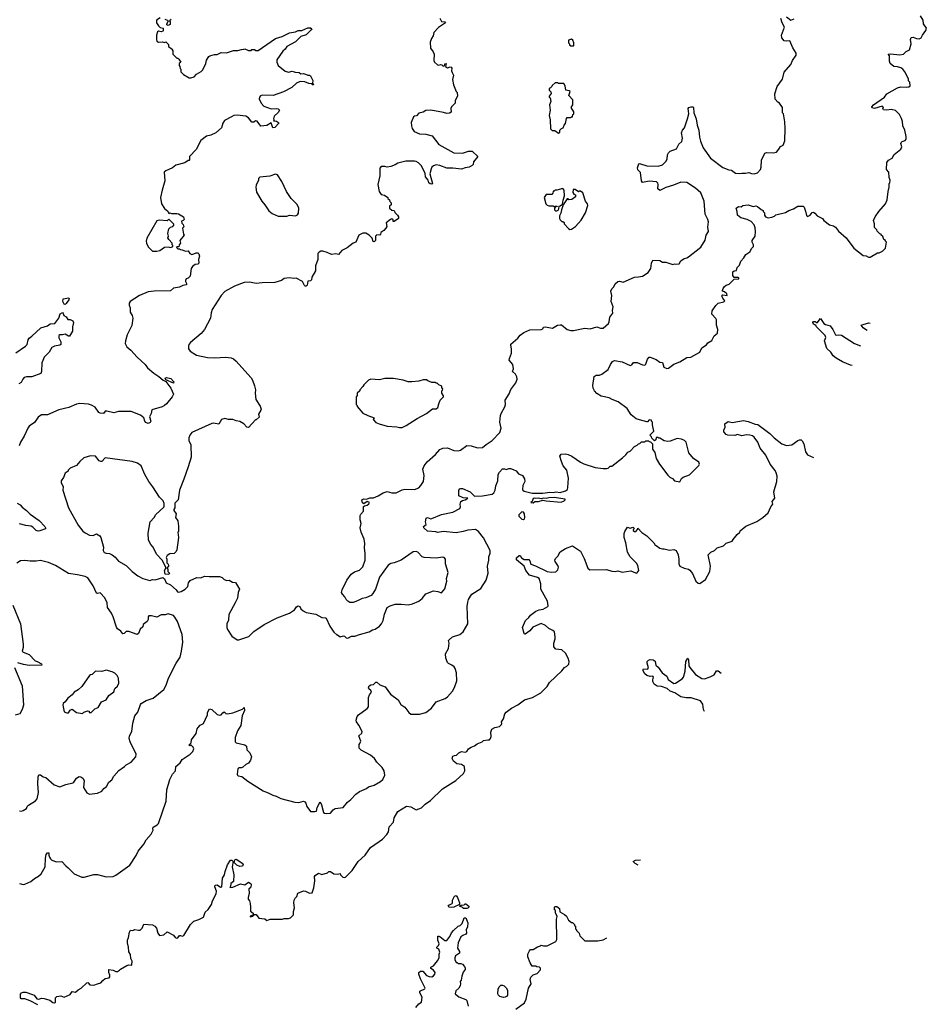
# Model space of a CAD drawing. Extents: x 2086813 to 2278017, y 548126 to 753336.
# Tile 408 of 461: x 2260055 to 2270437, y 642212 to 653481. Entities that reach past the tile are written whole.
import ezdxf

# ---------------------------------------------------------------- set-up
doc = ezdxf.new("R2010")
doc.units = 0

msp = doc.modelspace()

# ---------------------------------------------------------------- linework, layer by layer
at = {"layer": '0CON10XD'}
for points in [[(2261665, 653502), (2261620, 653475), (2261620, 653445), (2261645, 653410), (2261665, 653392), (2261700, 653385), (2261700, 653355), (2261695, 653350), (2261675, 653343), (2261645, 653348), (2261635, 653342), (2261621, 653305), (2261620, 653255), (2261627, 653237), (2261644, 653224), (2261685, 653228), (2261715, 653220), (2261728, 653228), (2261758, 653198), (2261760, 653175), (2261800, 653145), (2261800, 653135), (2261810, 653125), (2261810, 653085), (2261855, 653040), (2261865, 653040), (2261878, 653028), (2261900, 652995), (2261882, 652978), (2261880, 652955), (2261890, 652945), (2261892, 652922), (2261900, 652915), (2261902, 652885), (2261930, 652855), (2261997, 652817), (2262016, 652814), (2262053, 652827), (2262081, 652859), (2262135, 652888), (2262154, 652906), (2262185, 652980), (2262193, 653017), (2262221, 653059), (2262233, 653067), (2262285, 653082), (2262315, 653082), (2262364, 653106), (2262425, 653103), (2262505, 653130), (2262555, 653127), (2262595, 653140), (2262622, 653142), (2262635, 653147), (2262675, 653128), (2262705, 653130), (2262715, 653140), (2262745, 653138), (2262758, 653128), (2262785, 653130), (2262983, 653267), (2263062, 653288), (2263145, 653331), (2263215, 653341), (2263245, 653356), (2263285, 653356), (2263355, 653388), (2263386, 653386), (2263400, 653375), (2263394, 653365), (2263335, 653306), (2263275, 653290), (2263215, 653229), (2263116, 653175), (2263094, 653145), (2263068, 653122), (2262998, 653022), (2263000, 652995), (2263014, 652955), (2263095, 652890), (2263135, 652880), (2263175, 652891), (2263209, 652879), (2263256, 652876), (2263275, 652863), (2263305, 652866), (2263329, 652859), (2263355, 652846), (2263375, 652846), (2263385, 652838), (2263412, 652785), (2263410, 652755), (2263420, 652745), (2263417, 652733), (2263398, 652748), (2263365, 652752), (2263321, 652771), (2263267, 652773), (2263224, 652756), (2263170, 652705), (2263076, 652654), (2262956, 652614), (2262831, 652619), (2262811, 652609), (2262800, 652595), (2262798, 652575), (2262820, 652525), (2262851, 652491), (2262935, 652460), (2263000, 652465), (2263015, 652460), (2263030, 652445), (2263015, 652420), (2262970, 652375), (2262962, 652345), (2262968, 652332), (2262962, 652322), (2262995, 652318), (2263018, 652305), (2263022, 652295), (2262975, 652248), (2262954, 652245), (2262935, 652300), (2262885, 652270), (2262815, 652263), (2262775, 652320), (2262755, 652322), (2262735, 652308), (2262715, 652308), (2262677, 652357), (2262645, 652378), (2262545, 652389), (2262506, 652384), (2262480, 652370), (2262402, 652328), (2262382, 652298), (2262365, 652242), (2262303, 652187), (2262245, 652159), (2262195, 652148), (2262130, 652100), (2262075, 651995), (2262000, 651915), (2262000, 651875), (2261995, 651870), (2261985, 651870), (2261945, 651843), (2261844, 651816), (2261804, 651786), (2261729, 651751), (2261710, 651735), (2261719, 651635), (2261685, 651530), (2261667, 651445), (2261679, 651375), (2261715, 651320), (2261750, 651290), (2261763, 651263), (2261775, 651270), (2261795, 651263), (2261855, 651262), (2261875, 651258), (2261930, 651225), (2261940, 651195), (2261928, 651182), (2261910, 651175), (2261912, 651152), (2261928, 651138), (2261932, 651122), (2261940, 651115), (2261920, 651095), (2261930, 651025), (2261940, 651015), (2261890, 650955), (2261898, 650925), (2261880, 650905), (2261878, 650882), (2261855, 650880), (2261852, 650872), (2261865, 650860), (2261885, 650860), (2261895, 650850), (2261917, 650847), (2261955, 650830), (2261986, 650836), (2262004, 650805), (2262025, 650795), (2262050, 650800), (2262075, 650814), (2262095, 650814), (2262105, 650803), (2262114, 650775), (2262103, 650735), (2262106, 650694), (2262095, 650683), (2262065, 650678), (2262035, 650658), (2262018, 650635), (2262008, 650545), (2261985, 650522), (2261960, 650515), (2261953, 650497), (2261953, 650483), (2261968, 650455), (2261960, 650445), (2261925, 650437), (2261885, 650418), (2261815, 650407), (2261783, 650377), (2261595, 650374), (2261525, 650366), (2261427, 650323), (2261320, 650255), (2261307, 650235), (2261307, 650215), (2261320, 650185), (2261320, 650135), (2261344, 650094), (2261351, 650065), (2261339, 649981), (2261286, 649875), (2261267, 649807), (2261262, 649775), (2261282, 649735), (2261329, 649699), (2261399, 649619), (2261491, 649535), (2261518, 649498), (2261590, 649435), (2261649, 649399), (2261700, 649355), (2261729, 649339), (2261787, 649265), (2261816, 649195), (2261801, 649165), (2261738, 649085), (2261715, 649066), (2261685, 649049), (2261568, 649015), (2261560, 648975), (2261542, 648935), (2261558, 648885), (2261549, 648871), (2261525, 648860), (2261500, 648870), (2261489, 648885), (2261478, 648925), (2261437, 648955), (2261330, 648995), (2261185, 648997), (2261135, 648980), (2261055, 649002), (2261035, 649000), (2261015, 648973), (2260975, 648977), (2260961, 648985), (2260920, 649045), (2260878, 649068), (2260845, 649079), (2260745, 649087), (2260705, 649079), (2260617, 649043), (2260505, 649014), (2260375, 648959), (2260305, 648957), (2260265, 648932), (2260225, 648871), (2260165, 648828), (2260147, 648805), (2260105, 648715), (2260064, 648646), (2260050, 648605)], [(2265707, 648333), (2265739, 648319), (2265768, 648285), (2265814, 648264), (2265826, 648246), (2265836, 648225), (2265839, 648195), (2265815, 648150), (2265814, 648105), (2265817, 648095), (2265830, 648085), (2265925, 648062), (2266045, 648062), (2266125, 648074), (2266165, 648069), (2266195, 648077), (2266245, 648071), (2266305, 648088), (2266327, 648105), (2266333, 648125), (2266339, 648235), (2266320, 648325), (2266280, 648375), (2266258, 648425), (2266242, 648485), (2266255, 648508), (2266305, 648513), (2266335, 648506), (2266378, 648485), (2266475, 648416), (2266515, 648396), (2266645, 648356), (2266736, 648344), (2266777, 648343), (2266795, 648350), (2266815, 648370), (2266835, 648370), (2266958, 648465), (2266995, 648500), (2267018, 648532), (2267046, 648544), (2267094, 648596), (2267125, 648610), (2267142, 648628), (2267158, 648632), (2267175, 648650), (2267215, 648650), (2267225, 648660), (2267255, 648660), (2267262, 648652), (2267278, 648648), (2267300, 648625), (2267300, 648565), (2267327, 648527), (2267345, 648460), (2267382, 648392), (2267477, 648267), (2267500, 648245), (2267529, 648229), (2267554, 648204), (2267615, 648192), (2267635, 648228), (2267652, 648245), (2267725, 648272), (2267832, 648378), (2267838, 648395), (2267830, 648415), (2267770, 648460), (2267718, 648525), (2267687, 648645), (2267666, 648666), (2267635, 648680), (2267585, 648686), (2267505, 648658), (2267475, 648653), (2267435, 648662), (2267385, 648690), (2267375, 648690), (2267365, 648700), (2267345, 648700), (2267338, 648672), (2267325, 648660), (2267292, 648692), (2267288, 648708), (2267270, 648725), (2267318, 648772), (2267300, 648845), (2267300, 648875), (2267290, 648885), (2267288, 648898), (2267265, 648900), (2267245, 648880), (2267235, 648880), (2267152, 648902), (2267115, 648912), (2267057, 648957), (2267010, 649030), (2266909, 649109), (2266838, 649135), (2266804, 649154), (2266712, 649172), (2266664, 649204), (2266637, 649235), (2266621, 649265), (2266620, 649295), (2266635, 649398), (2266655, 649412), (2266695, 649413), (2266722, 649425), (2266793, 649477), (2266819, 649535), (2266845, 649569), (2266865, 649579), (2266955, 649564), (2267045, 649523), (2267065, 649532), (2267084, 649556), (2267095, 649559), (2267126, 649556), (2267185, 649530), (2267215, 649528), (2267225, 649540), (2267243, 649595), (2267265, 649618), (2267273, 649617), (2267345, 649591), (2267385, 649563), (2267415, 649558), (2267433, 649505), (2267465, 649490), (2267485, 649492), (2267545, 649538), (2267616, 649564), (2267695, 649613), (2267740, 649620), (2267842, 649675), (2267866, 649725), (2267919, 649761), (2267935, 649782), (2267980, 649810), (2268008, 649862), (2268046, 649894), (2268050, 649935), (2268034, 649985), (2268033, 650045), (2268025, 650062), (2267982, 650112), (2267985, 650150), (2268025, 650208), (2268052, 650235), (2268117, 650253), (2268130, 650265), (2268105, 650292), (2268097, 650315), (2268107, 650333), (2268157, 650323), (2268152, 650345), (2268126, 650366), (2268104, 650374), (2268101, 650381), (2268109, 650405), (2268125, 650427), (2268145, 650444), (2268178, 650455), (2268235, 650510), (2268290, 650515), (2268290, 650525), (2268282, 650532), (2268235, 650530), (2268222, 650555), (2268220, 650595), (2268235, 650607), (2268265, 650610), (2268270, 650645), (2268299, 650671), (2268313, 650717), (2268346, 650754), (2268370, 650795), (2268417, 650825), (2268437, 650865), (2268458, 650885), (2268458, 650905), (2268443, 650935), (2268441, 650955), (2268476, 651005), (2268482, 651055), (2268477, 651097), (2268465, 651135), (2268433, 651173), (2268386, 651196), (2268313, 651215), (2268273, 651245), (2268272, 651285), (2268258, 651325), (2268285, 651342), (2268315, 651340), (2268335, 651356), (2268395, 651361), (2268454, 651344), (2268485, 651349), (2268505, 651343), (2268545, 651307), (2268568, 651298), (2268570, 651285), (2268582, 651272), (2268583, 651245), (2268597, 651225), (2268625, 651214), (2268669, 651221), (2268698, 651232), (2268715, 651246), (2268825, 651273), (2268862, 651298), (2268915, 651317), (2268964, 651346), (2269025, 651347), (2269038, 651335), (2269055, 651290), (2269065, 651240), (2269075, 651230), (2269108, 651242), (2269130, 651275), (2269145, 651277), (2269162, 651265), (2269185, 651237), (2269247, 651207), (2269265, 651182), (2269328, 651135), (2269375, 651121), (2269396, 651106), (2269432, 651062), (2269520, 650985), (2269607, 650865), (2269715, 650782), (2269747, 650777), (2269773, 650763), (2269795, 650762), (2269878, 650812), (2269897, 650813), (2269935, 650830), (2269970, 650865), (2269980, 650935), (2269970, 650945), (2269970, 650955), (2269950, 650965), (2269938, 650998), (2269920, 651015), (2269920, 651025), (2269905, 651030), (2269875, 651060), (2269870, 651075), (2269843, 651103), (2269842, 651145), (2269833, 651183), (2269852, 651225), (2269892, 651285), (2269968, 651375), (2269989, 651421), (2269998, 651515), (2270010, 651565), (2270010, 651605), (2270017, 651613), (2270022, 651645), (2270012, 651675), (2270008, 651735), (2269982, 651765), (2269983, 651845), (2270002, 651875), (2270045, 651898), (2270070, 651940), (2270145, 652000), (2270156, 652025), (2270143, 652065), (2270147, 652075), (2270162, 652088), (2270195, 652100), (2270206, 652114), (2270206, 652145), (2270189, 652215), (2270166, 652266), (2270163, 652317), (2270152, 652352), (2270129, 652395), (2270085, 652443), (2270035, 652453), (2269985, 652447), (2269945, 652450), (2269940, 652465), (2269947, 652477), (2269933, 652493), (2269845, 652464), (2269815, 652473), (2269814, 652485), (2269832, 652508), (2269957, 652593), (2269986, 652634), (2270105, 652702), (2270145, 652712), (2270212, 652708), (2270237, 652713), (2270250, 652725), (2270247, 652767), (2270233, 652783), (2270232, 652805), (2270192, 652885), (2270168, 652915), (2270145, 652930), (2270107, 652943), (2270065, 652946), (2270021, 652981), (2270014, 653005), (2270016, 653066), (2270000, 653085), (2270025, 653092), (2270135, 653077), (2270174, 653086), (2270205, 653116), (2270246, 653135), (2270263, 653205), (2270254, 653255), (2270264, 653276), (2270285, 653282), (2270324, 653264), (2270355, 653263), (2270378, 653275), (2270392, 653305), (2270431, 653359), (2270437, 653385), (2270406, 653435), (2270399, 653475), (2270370, 653525)], [(2268835, 653513), (2268885, 653477), (2268925, 653491)], [(2261790, 653485), (2261772, 653468), (2261780, 653455), (2261778, 653425), (2261755, 653413), (2261741, 653421), (2261740, 653435), (2261758, 653468), (2261720, 653485)], [(2264868, 653498), (2264885, 653460), (2264925, 653457), (2264930, 653445), (2264850, 653390), (2264797, 653335), (2264790, 653295), (2264770, 653265), (2264757, 653225), (2264760, 653155), (2264790, 653115), (2264802, 653085), (2264798, 653015), (2264804, 652994), (2264840, 652965), (2264855, 652962), (2264875, 652970), (2264890, 652965), (2264905, 652950), (2264918, 652952), (2264924, 652976), (2264938, 652978), (2264930, 652945), (2264955, 652930), (2264985, 652940), (2264996, 652936), (2265002, 652925), (2265000, 652895), (2265006, 652876)], [(2265687, 649715), (2265678, 649755), (2265681, 649769), (2265758, 649835), (2265785, 649872), (2265829, 649901), (2265895, 649931), (2266026, 649934), (2266045, 649942), (2266055, 649960), (2266073, 649967), (2266158, 649952), (2266215, 649984), (2266245, 649990), (2266258, 649988), (2266325, 649937), (2266365, 649924), (2266395, 649924), (2266528, 649952), (2266587, 649943), (2266665, 649966), (2266705, 649951), (2266738, 649952), (2266798, 650005), (2266806, 650024), (2266811, 650075), (2266848, 650122), (2266844, 650154), (2266851, 650195), (2266829, 650255), (2266836, 650325), (2266824, 650375), (2266835, 650402), (2266860, 650425), (2266874, 650456), (2266905, 650483), (2266925, 650487), (2266965, 650477), (2267095, 650536), (2267141, 650539), (2267185, 650546), (2267253, 650587), (2267281, 650635), (2267290, 650695), (2267305, 650728), (2267386, 650726), (2267415, 650704), (2267455, 650706), (2267535, 650680), (2267555, 650688), (2267563, 650683), (2267605, 650688), (2267625, 650720), (2267664, 650746), (2267696, 650754), (2267715, 650767), (2267854, 650876), (2267903, 650957), (2267916, 651015), (2267942, 651055), (2267936, 651105), (2267943, 651167), (2267935, 651196), (2267904, 651255), (2267894, 651405), (2267855, 651501), (2267795, 651553), (2267695, 651616), (2267625, 651623), (2267543, 651587), (2267455, 651561), (2267385, 651527), (2267363, 651545), (2267366, 651596), (2267361, 651611), (2267346, 651626), (2267265, 651634), (2267185, 651617), (2267176, 651635), (2267165, 651732), (2267133, 651763), (2267131, 651785), (2267145, 651830), (2267154, 651836), (2267235, 651810), (2267366, 651804), (2267415, 651819), (2267455, 651858), (2267471, 651885), (2267473, 651935), (2267483, 651957), (2267505, 651976), (2267575, 652004), (2267603, 652057), (2267636, 652085), (2267646, 652125), (2267634, 652185), (2267644, 652215), (2267666, 652245), (2267703, 652347), (2267716, 652405), (2267711, 652465), (2267718, 652475), (2267745, 652483), (2267765, 652482), (2267772, 652475), (2267774, 652415), (2267801, 652345), (2267812, 652275), (2267831, 652215), (2267839, 652135), (2267852, 652092), (2267881, 652015), (2267967, 651895), (2268105, 651788), (2268175, 651763), (2268205, 651760), (2268250, 651725), (2268295, 651719), (2268325, 651726), (2268365, 651724), (2268405, 651731), (2268435, 651719), (2268465, 651716), (2268505, 651727), (2268537, 651765), (2268546, 651795), (2268550, 651875), (2268587, 651953), (2268605, 651962), (2268685, 651957), (2268720, 651965), (2268760, 652015), (2268760, 652025), (2268798, 652045), (2268818, 652095), (2268822, 652235), (2268817, 652313), (2268800, 652405), (2268790, 652415), (2268790, 652475), (2268756, 652526), (2268737, 652537), (2268705, 652570), (2268703, 652633), (2268727, 652715), (2268790, 652800), (2268810, 652880), (2268885, 652968), (2268906, 653014), (2268946, 653075), (2268945, 653098), (2268909, 653159), (2268875, 653240), (2268835, 653234), (2268808, 653238), (2268783, 653275), (2268780, 653305), (2268814, 653395), (2268787, 653445), (2268770, 653495)], [(2266395, 653180), (2266400, 653185), (2266400, 653215), (2266388, 653248), (2266375, 653260), (2266340, 653245), (2266340, 653215), (2266350, 653205), (2266352, 653192), (2266365, 653180), (2266395, 653180)], [(2265006, 652876), (2265021, 652845), (2265013, 652795), (2265021, 652735), (2265055, 652660), (2265066, 652646), (2265067, 652605), (2265042, 652555), (2265040, 652525), (2264998, 652482), (2264992, 652465), (2264995, 652422), (2264975, 652410), (2264945, 652407), (2264909, 652419), (2264765, 652446), (2264705, 652443), (2264675, 652424), (2264625, 652413), (2264598, 652382), (2264575, 652377), (2264565, 652368), (2264537, 652303), (2264540, 652265), (2264550, 652235), (2264573, 652203), (2264635, 652174), (2264705, 652169), (2264780, 652150), (2264855, 652052), (2265027, 651957), (2265127, 651953), (2265195, 651977), (2265235, 651977), (2265302, 651915), (2265253, 651853), (2265246, 651825), (2265235, 651812), (2265202, 651795), (2265155, 651786), (2265115, 651769), (2265015, 651783), (2264945, 651781), (2264865, 651814), (2264825, 651818), (2264792, 651808), (2264776, 651794), (2264766, 651775), (2264753, 651715), (2264783, 651607), (2264775, 651597), (2264755, 651602), (2264741, 651615), (2264732, 651645), (2264703, 651683), (2264699, 651719), (2264655, 651808), (2264623, 651843), (2264595, 651858), (2264575, 651862), (2264475, 651862), (2264385, 651840), (2264355, 651818), (2264305, 651800), (2264265, 651793), (2264235, 651802), (2264195, 651800), (2264178, 651782), (2264180, 651695), (2264158, 651595), (2264170, 651515), (2264195, 651482), (2264232, 651472), (2264270, 651445), (2264270, 651435), (2264288, 651418), (2264292, 651402), (2264310, 651385), (2264308, 651362), (2264290, 651345), (2264290, 651325), (2264315, 651300), (2264338, 651298), (2264348, 651288), (2264350, 651275), (2264382, 651245), (2264392, 651225), (2264392, 651205), (2264345, 651170), (2264332, 651172), (2264330, 651195), (2264315, 651200), (2264300, 651195), (2264250, 651155), (2264258, 651115), (2264248, 651095), (2264225, 651068), (2264190, 651045), (2264187, 651023), (2264180, 651015), (2264145, 651020), (2264130, 651005), (2264129, 650955), (2264115, 650938), (2264104, 650944), (2264092, 650982), (2264058, 651015), (2264017, 651037), (2263983, 651037), (2263940, 651015), (2263906, 650934), (2263875, 650923), (2263805, 650871), (2263745, 650840), (2263705, 650792), (2263675, 650800), (2263624, 650794), (2263575, 650818), (2263525, 650830), (2263505, 650830), (2263485, 650820), (2263470, 650805), (2263468, 650735), (2263442, 650665), (2263442, 650605), (2263401, 650535), (2263398, 650502), (2263386, 650494), (2263355, 650490), (2263346, 650444), (2263335, 650430), (2263325, 650430), (2263315, 650440), (2263293, 650483), (2263223, 650523), (2263195, 650520), (2263145, 650526), (2263085, 650517), (2263055, 650497), (2262975, 650472), (2262832, 650468), (2262765, 650462), (2262685, 650478), (2262625, 650474), (2262515, 650432), (2262405, 650370), (2262364, 650325), (2262261, 650165), (2262247, 650127), (2262242, 650065), (2262170, 649935), (2262135, 649891), (2262010, 649785), (2261993, 649765), (2261987, 649745), (2261987, 649715), (2262006, 649686), (2262081, 649641), (2262205, 649616), (2262285, 649611), (2262415, 649619), (2262475, 649610), (2262505, 649599), (2262535, 649574), (2262599, 649499), (2262705, 649383), (2262722, 649355), (2262745, 649292), (2262756, 649244), (2262752, 649205), (2262760, 649135), (2262808, 649058), (2262819, 649025), (2262818, 649012), (2262788, 648965), (2262797, 648933), (2262765, 648900), (2262755, 648900), (2262675, 648812), (2262655, 648818), (2262622, 648855), (2262575, 648882), (2262535, 648888), (2262496, 648906), (2262445, 648907), (2262404, 648916), (2262368, 648905), (2262335, 648850), (2262275, 648862), (2262255, 648860), (2262028, 648755), (2262002, 648725), (2261992, 648695), (2261993, 648665), (2262014, 648614), (2262018, 648475), (2261986, 648364), (2261936, 648224), (2261886, 648095), (2261870, 647985), (2261832, 647948), (2261832, 647895), (2261822, 647875), (2261822, 647865), (2261847, 647825), (2261840, 647785), (2261867, 647745), (2261872, 647685), (2261872, 647625), (2261868, 647615), (2261872, 647555), (2261856, 647414), (2261846, 647394), (2261825, 647372), (2261773, 647367), (2261745, 647350), (2261732, 647325), (2261740, 647305), (2261740, 647265), (2261755, 647250), (2261760, 647235), (2261760, 647225), (2261740, 647205), (2261750, 647195), (2261750, 647165), (2261770, 647145), (2261765, 647130), (2261720, 647135), (2261712, 647175), (2261730, 647205), (2261730, 647215), (2261688, 647295), (2261623, 647363), (2261582, 647445), (2261558, 647475), (2261530, 647525), (2261528, 647605), (2261548, 647732), (2261596, 647784), (2261614, 647816), (2261705, 647900), (2261710, 647915), (2261710, 647945), (2261698, 647975), (2261658, 648015), (2261580, 648135), (2261534, 648194), (2261489, 648275), (2261446, 648376), (2261405, 648406), (2261345, 648424), (2261035, 648467), (2260996, 648424), (2260985, 648423), (2260965, 648433), (2260925, 648484), (2260865, 648489), (2260790, 648465), (2260744, 648426), (2260705, 648378), (2260635, 648350), (2260610, 648325), (2260610, 648315), (2260575, 648290), (2260557, 648243), (2260532, 648205), (2260532, 648185), (2260552, 648135), (2260550, 648095), (2260613, 647893), (2260724, 647695), (2260777, 647627), (2260805, 647609), (2260855, 647580), (2260895, 647579), (2260935, 647596), (2260972, 647572), (2260985, 647555), (2261014, 647445), (2261013, 647405), (2261024, 647384), (2261045, 647374), (2261085, 647372), (2261115, 647355), (2261148, 647328), (2261185, 647283), (2261275, 647236), (2261345, 647164), (2261407, 647117), (2261465, 647084), (2261545, 647064), (2261575, 647072), (2261605, 647070), (2261695, 647098), (2261712, 647082), (2261734, 647034), (2261783, 647013), (2261846, 646956), (2261863, 646933), (2261875, 646930), (2261905, 646938), (2261950, 646965), (2261980, 646995), (2261988, 647035), (2262007, 647063), (2262085, 647098), (2262125, 647092), (2262177, 647113), (2262225, 647108), (2262345, 647109), (2262372, 647095), (2262395, 647072), (2262427, 647063), (2262455, 647068), (2262494, 647044), (2262525, 647040), (2262571, 646965), (2262556, 646924), (2262548, 646862), (2262523, 646805), (2262451, 646675), (2262445, 646610), (2262428, 646565), (2262428, 646525), (2262435, 646500), (2262486, 646426), (2262545, 646382), (2262565, 646382), (2262678, 646422), (2262735, 646477), (2262855, 646560), (2263005, 646637), (2263145, 646687), (2263203, 646725), (2263225, 646760), (2263245, 646771), (2263263, 646763), (2263275, 646740), (2263300, 646715), (2263335, 646698), (2263445, 646676), (2263515, 646638), (2263557, 646637), (2263565, 646630), (2263605, 646540), (2263651, 646471), (2263685, 646440), (2263695, 646440), (2263725, 646418), (2263765, 646430), (2263776, 646426), (2263792, 646405), (2263805, 646402), (2263820, 646405), (2263855, 646427), (2263894, 646424), (2263945, 646445), (2264058, 646475), (2264095, 646497), (2264126, 646504), (2264175, 646538), (2264198, 646565), (2264218, 646605), (2264231, 646679), (2264262, 646755), (2264296, 646774), (2264355, 646790), (2264425, 646791), (2264505, 646784), (2264554, 646796), (2264625, 646827), (2264662, 646858), (2264705, 646909), (2264795, 646946), (2264845, 646937), (2264885, 646920), (2264924, 646966), (2264946, 647054), (2264944, 647085), (2264960, 647155), (2264930, 647255), (2264931, 647305), (2264916, 647326), (2264895, 647331), (2264825, 647317), (2264685, 647327), (2264664, 647335), (2264615, 647388), (2264594, 647394), (2264561, 647389), (2264425, 647296), (2264345, 647266), (2264305, 647258), (2264273, 647237), (2264175, 647102), (2264128, 646965), (2264100, 646915), (2264079, 646891), (2264017, 646863), (2263975, 646858), (2263925, 646830), (2263875, 646812), (2263835, 646812), (2263814, 646824), (2263792, 646845), (2263778, 646875), (2263750, 646905), (2263742, 646925), (2263748, 646955), (2263802, 647068), (2263852, 647135), (2263889, 647161), (2263945, 647182), (2263985, 647218), (2264011, 647295), (2264010, 647370), (2264002, 647435), (2264006, 647485), (2264000, 647535), (2263967, 647615), (2263954, 647665), (2263966, 647715), (2263954, 647755), (2263954, 647805), (2263960, 647820), (2263994, 647855), (2263991, 647909), (2264002, 647918), (2264035, 647923), (2264055, 647938), (2264062, 647955), (2264035, 647967), (2263995, 647940), (2263981, 647951), (2263974, 647985), (2263995, 647998), (2264026, 647994), (2264063, 648007), (2264105, 648009), (2264160, 648030), (2264216, 648064), (2264265, 648080), (2264315, 648064), (2264365, 648066), (2264435, 648099), (2264464, 648106), (2264575, 648104), (2264625, 648124), (2264650, 648150), (2264678, 648195), (2264688, 648265), (2264671, 648335), (2264687, 648375), (2264720, 648420), (2264817, 648505), (2264865, 648560), (2264902, 648578), (2264955, 648579), (2265025, 648551), (2265075, 648546), (2265104, 648556), (2265175, 648609), (2265225, 648604), (2265299, 648579), (2265355, 648583), (2265395, 648619), (2265466, 648665), (2265554, 648755), (2265570, 648805), (2265554, 648875), (2265562, 648952), (2265569, 648975), (2265611, 649049), (2265617, 649077), (2265616, 649125), (2265661, 649199), (2265681, 649249), (2265737, 649325), (2265752, 649365), (2265748, 649395), (2265732, 649425), (2265700, 649455), (2265708, 649485), (2265701, 649535), (2265660, 649585), (2265662, 649605), (2265688, 649665), (2265687, 649715)], [(2266225, 652182), (2266240, 652195), (2266240, 652215), (2266260, 652235), (2266280, 652245), (2266290, 652275), (2266307, 652293), (2266315, 652350), (2266325, 652360), (2266365, 652360), (2266375, 652370), (2266385, 652370), (2266390, 652395), (2266400, 652405), (2266400, 652425), (2266370, 652475), (2266390, 652505), (2266390, 652565), (2266342, 652615), (2266358, 652658), (2266347, 652667), (2266310, 652675), (2266300, 652725), (2266285, 652750), (2266225, 652750), (2266215, 652760), (2266185, 652760), (2266152, 652728), (2266150, 652715), (2266135, 652700), (2266120, 652695), (2266120, 652675), (2266137, 652657), (2266140, 652635), (2266120, 652605), (2266120, 652595), (2266130, 652585), (2266138, 652545), (2266122, 652505), (2266128, 652445), (2266118, 652385), (2266128, 652335), (2266135, 652230), (2266153, 652213), (2266182, 652212), (2266225, 652182)], [(2263115, 651232), (2263145, 651242), (2263215, 651238), (2263235, 651248), (2263248, 651265), (2263250, 651325), (2263232, 651365), (2263165, 651433), (2263109, 651515), (2263058, 651628), (2263006, 651706), (2262985, 651713), (2262919, 651691), (2262805, 651680), (2262790, 651665), (2262790, 651645), (2262763, 651587), (2262760, 651565), (2262768, 651508), (2262828, 651405), (2262863, 651363), (2262908, 651295), (2262945, 651262), (2263015, 651232), (2263115, 651232)], [(2266205, 651293), (2266220, 651300), (2266230, 651315), (2266232, 651348), (2266245, 651350), (2266272, 651368), (2266278, 651415), (2266292, 651465), (2266288, 651528), (2266275, 651550), (2266205, 651530), (2266185, 651530), (2266175, 651520), (2266162, 651518), (2266160, 651495), (2266148, 651482), (2266085, 651480), (2266060, 651445), (2266080, 651375), (2266095, 651360), (2266115, 651350), (2266165, 651350), (2266175, 651340), (2266185, 651348), (2266208, 651348), (2266208, 651342), (2266192, 651338), (2266180, 651325), (2266180, 651305), (2266190, 651295), (2266205, 651293)], [(2266355, 651080), (2266375, 651082), (2266420, 651115), (2266485, 651188), (2266535, 651270), (2266561, 651355), (2266557, 651375), (2266533, 651405), (2266505, 651500), (2266475, 651520), (2266465, 651520), (2266455, 651510), (2266415, 651538), (2266394, 651536), (2266388, 651505), (2266400, 651485), (2266418, 651478), (2266420, 651455), (2266377, 651423), (2266345, 651420), (2266335, 651430), (2266325, 651430), (2266315, 651420), (2266278, 651362), (2266258, 651305), (2266252, 651265), (2266238, 651235), (2266238, 651205), (2266245, 651190), (2266265, 651170), (2266275, 651170), (2266288, 651158), (2266290, 651145), (2266341, 651091), (2266355, 651080)], [(2261625, 650833), (2261659, 650841), (2261715, 650877), (2261755, 650882), (2261785, 650872), (2261810, 650885), (2261808, 650898), (2261800, 650905), (2261800, 650925), (2261764, 650964), (2261752, 650985), (2261758, 651005), (2261753, 651035), (2261763, 651087), (2261782, 651108), (2261810, 651115), (2261822, 651128), (2261822, 651142), (2261765, 651198), (2261745, 651180), (2261655, 651188), (2261625, 651178), (2261511, 650979), (2261504, 650945), (2261506, 650925), (2261525, 650882), (2261575, 650833), (2261625, 650833)], [(2260575, 650222), (2260565, 650227), (2260551, 650255), (2260554, 650286), (2260617, 650297), (2260622, 650285), (2260618, 650275), (2260589, 650231), (2260575, 650222)], [(2260010, 649670), (2260123, 649745), (2260140, 649765), (2260152, 649818), (2260162, 649835), (2260195, 649858), (2260296, 649954), (2260374, 649976), (2260405, 649999), (2260456, 650004), (2260502, 650065), (2260520, 650115), (2260545, 650130), (2260555, 650118), (2260559, 650095), (2260589, 650079), (2260605, 650048), (2260635, 650050), (2260662, 650035), (2260670, 650015), (2260660, 649965), (2260660, 649915), (2260625, 649858), (2260615, 649858), (2260575, 649882), (2260546, 649874), (2260515, 649873), (2260502, 649865), (2260505, 649840), (2260526, 649795), (2260526, 649764), (2260515, 649754), (2260455, 649744), (2260425, 649729), (2260392, 649675), (2260335, 649618), (2260321, 649580), (2260307, 649555), (2260305, 649455), (2260297, 649433), (2260195, 649393), (2260135, 649394), (2260107, 649385), (2260092, 649368), (2260073, 649327), (2260046, 649314)], [(2269588, 649523), (2269568, 649528), (2269476, 649566), (2269405, 649606), (2269369, 649635), (2269344, 649675), (2269298, 649718), (2269272, 649805), (2269286, 649845), (2269277, 649865), (2269181, 649965), (2269173, 649983), (2269155, 649988), (2269145, 649998), (2269138, 650015), (2269144, 650026), (2269164, 650026), (2269185, 650010), (2269225, 650060), (2269264, 650004), (2269282, 649992), (2269335, 649977), (2269365, 649935), (2269395, 649874), (2269405, 649870), (2269435, 649876), (2269465, 649869), (2269615, 649776), (2269683, 649749)], [(2269758, 649925), (2269739, 649935), (2269713, 649955), (2269690, 649985), (2269775, 650013), (2269794, 650009)], [(2261815, 649321), (2261729, 649359), (2261721, 649379), (2261735, 649387), (2261785, 649376), (2261819, 649335), (2261815, 649321)], [(2264435, 648812), (2264480, 648835), (2264605, 648917), (2264715, 648973), (2264783, 649027), (2264825, 649028), (2264845, 649042), (2264853, 649085), (2264870, 649125), (2264910, 649165), (2264910, 649175), (2264890, 649205), (2264890, 649235), (2264898, 649242), (2264900, 649255), (2264890, 649265), (2264888, 649288), (2264855, 649300), (2264835, 649320), (2264825, 649320), (2264815, 649330), (2264775, 649330), (2264728, 649348), (2264715, 649360), (2264675, 649360), (2264626, 649344), (2264545, 649338), (2264505, 649338), (2264446, 649356), (2264335, 649373), (2264235, 649373), (2264175, 649360), (2264077, 649367), (2264050, 649355), (2263997, 649303), (2263986, 649284), (2263950, 649245), (2263950, 649235), (2263920, 649205), (2263918, 649178), (2263910, 649165), (2263908, 649115), (2263910, 649075), (2263920, 649065), (2263920, 649055), (2263985, 648978), (2264040, 648950), (2264116, 648926), (2264102, 648905), (2264105, 648900), (2264135, 648872), (2264170, 648855), (2264265, 648828), (2264375, 648822), (2264405, 648812), (2264435, 648812)], [(2261868, 642972), (2261885, 642998), (2261895, 643000), (2261915, 642992), (2261935, 643000), (2262013, 643125), (2262048, 643165), (2262108, 643182), (2262159, 643211), (2262179, 643265), (2262214, 643296), (2262251, 643355), (2262265, 643398), (2262306, 643475), (2262308, 643505), (2262289, 643555), (2262293, 643575), (2262315, 643578), (2262355, 643552), (2262370, 643555), (2262379, 643655), (2262401, 643695), (2262407, 643733), (2262435, 643808), (2262468, 643862), (2262485, 643860), (2262500, 643845), (2262490, 643785), (2262506, 643695), (2262502, 643618), (2262473, 643595), (2262468, 643562), (2262460, 643555), (2262465, 643550), (2262495, 643552), (2262585, 643590), (2262635, 643578), (2262675, 643608), (2262695, 643600), (2262707, 643587), (2262707, 643577), (2262698, 643545), (2262678, 643532), (2262682, 643485), (2262672, 643435), (2262673, 643415), (2262687, 643395), (2262693, 643365), (2262700, 643325), (2262698, 643278), (2262730, 643255), (2262730, 643230), (2262715, 643230), (2262710, 643220), (2262695, 643220), (2262693, 643213), (2262725, 643220), (2262745, 643240), (2262765, 643238), (2262795, 643198), (2262862, 643192), (2262885, 643170), (2262925, 643187), (2263063, 643187), (2263085, 643193), (2263135, 643193), (2263157, 643203), (2263190, 643235), (2263190, 643275), (2263202, 643315), (2263193, 643375), (2263197, 643403), (2263208, 643425), (2263228, 643445), (2263242, 643485), (2263305, 643510), (2263327, 643507), (2263375, 643483), (2263405, 643488), (2263424, 643545), (2263434, 643625), (2263432, 643675), (2263438, 643685), (2263475, 643713), (2263515, 643697), (2263580, 643715), (2263595, 643730), (2263615, 643730), (2263654, 643704), (2263695, 643700), (2263725, 643710), (2263730, 643695), (2263757, 643667), (2263775, 643662), (2263785, 643668), (2263864, 643745), (2263932, 643848), (2264011, 643919), (2264073, 644007), (2264171, 644075), (2264210, 644100), (2264261, 644155), (2264278, 644185), (2264286, 644244), (2264336, 644295), (2264342, 644345), (2264385, 644418), (2264485, 644479), (2264535, 644472), (2264595, 644439), (2264655, 644460), (2264699, 644501), (2264761, 644545), (2264895, 644677), (2265048, 644775), (2265136, 644854), (2265152, 644885), (2265150, 644935), (2265115, 644957), (2265060, 644965), (2265024, 644994), (2265007, 645025), (2265015, 645052), (2265035, 645061), (2265058, 645062), (2265085, 645089), (2265115, 645106), (2265155, 645099), (2265175, 645104), (2265196, 645134), (2265224, 645156), (2265265, 645170), (2265295, 645192), (2265350, 645215), (2265368, 645232), (2265415, 645240), (2265435, 645240), (2265446, 645254), (2265454, 645276), (2265449, 645325), (2265460, 645360), (2265495, 645380), (2265548, 645392), (2265572, 645415), (2265578, 645425), (2265572, 645445), (2265595, 645478), (2265610, 645535), (2265625, 645557), (2265685, 645600), (2265761, 645639), (2265835, 645697), (2265926, 645724), (2266023, 645777), (2266095, 645850), (2266122, 645895), (2266262, 646028), (2266295, 646068), (2266319, 646081), (2266342, 646105), (2266347, 646135), (2266336, 646174), (2266305, 646230), (2266265, 646267), (2266195, 646278), (2266173, 646305), (2266172, 646345), (2266187, 646393), (2266188, 646418), (2266179, 646475), (2266161, 646491), (2266115, 646513), (2266075, 646547), (2266025, 646569), (2265931, 646529), (2265895, 646486), (2265845, 646447), (2265835, 646448), (2265830, 646455), (2265814, 646525), (2265846, 646604), (2265885, 646640), (2265904, 646666), (2265965, 646711), (2266005, 646728), (2266050, 646735), (2266102, 646765), (2266106, 646774), (2266099, 646825), (2266023, 646965), (2266022, 647025), (2266003, 647085), (2265985, 647098), (2265894, 647124), (2265851, 647175), (2265832, 647225), (2265745, 647298), (2265745, 647322), (2265773, 647347), (2265785, 647348), (2265802, 647322), (2265832, 647302), (2265885, 647303), (2265897, 647287), (2265910, 647250), (2265961, 647231), (2266095, 647165), (2266145, 647159), (2266195, 647161), (2266216, 647184), (2266224, 647215), (2266219, 647235), (2266188, 647278), (2266184, 647295), (2266191, 647315), (2266218, 647342), (2266245, 647390), (2266305, 647430), (2266385, 647460), (2266475, 647398), (2266518, 647315), (2266561, 647205), (2266585, 647186), (2266775, 647190), (2266835, 647169), (2266874, 647166), (2266905, 647173), (2266955, 647159), (2267055, 647174), (2267105, 647150), (2267122, 647148), (2267144, 647176), (2267132, 647235), (2267119, 647259), (2267047, 647335), (2267015, 647388), (2266996, 647495), (2266977, 647555), (2266978, 647602), (2266984, 647625), (2267015, 647672), (2267045, 647662), (2267075, 647672), (2267085, 647670), (2267090, 647655), (2267080, 647645), (2267080, 647635), (2267095, 647622), (2267110, 647625), (2267130, 647645), (2267135, 647660), (2267181, 647611), (2267238, 647575), (2267318, 647495), (2267330, 647465), (2267345, 647462), (2267385, 647434), (2267415, 647424), (2267435, 647426), (2267495, 647409), (2267545, 647417), (2267572, 647405), (2267596, 647355), (2267604, 647305), (2267601, 647255), (2267615, 647228), (2267665, 647203), (2267712, 647192), (2267729, 647179), (2267761, 647141), (2267798, 647055), (2267825, 647030), (2267845, 647028), (2267910, 647075), (2267959, 647165), (2267964, 647225), (2267940, 647355), (2267970, 647385), (2268010, 647405), (2268040, 647435), (2268115, 647460), (2268145, 647490), (2268215, 647512), (2268225, 647530), (2268271, 647589), (2268300, 647615), (2268305, 647630), (2268370, 647685), (2268495, 647738), (2268565, 647782), (2268625, 647837), (2268655, 647907), (2268680, 647935), (2268673, 647965), (2268704, 648005), (2268692, 648078), (2268726, 648195), (2268730, 648255), (2268719, 648295), (2268705, 648321), (2268648, 648395), (2268598, 648498), (2268535, 648576), (2268507, 648647), (2268465, 648704), (2268445, 648720), (2268415, 648726), (2268378, 648728), (2268325, 648717), (2268275, 648734), (2268245, 648723), (2268165, 648726), (2268145, 648734), (2268118, 648765), (2268118, 648785), (2268133, 648815), (2268130, 648855), (2268168, 648882), (2268215, 648869), (2268345, 648894), (2268395, 648884), (2268475, 648852), (2268507, 648847), (2268646, 648746), (2268695, 648694), (2268781, 648625), (2268835, 648607), (2268895, 648614), (2268965, 648666), (2268985, 648673), (2269002, 648672), (2269015, 648661), (2269036, 648626), (2269052, 648535), (2269075, 648499), (2269144, 648471)], [(2260055, 643596), (2260095, 643582), (2260115, 643586), (2260184, 643616), (2260225, 643651), (2260272, 643678), (2260301, 643705), (2260347, 643785), (2260352, 643885), (2260357, 643925), (2260372, 643945), (2260390, 643945), (2260389, 643919), (2260397, 643895), (2260408, 643875), (2260425, 643860), (2260475, 643842), (2260538, 643848), (2260582, 643795), (2260612, 643775), (2260680, 643705), (2260765, 643668), (2260795, 643668), (2260905, 643698), (2260946, 643696), (2261045, 643670), (2261125, 643676), (2261155, 643688), (2261317, 643805), (2261390, 643915), (2261412, 643965), (2261476, 644045), (2261505, 644093), (2261561, 644159), (2261582, 644205), (2261578, 644225), (2261585, 644240), (2261630, 644265), (2261645, 644280), (2261731, 644535), (2261742, 644665), (2261774, 644785), (2261805, 644847), (2261840, 644885), (2261842, 644935), (2261892, 644975), (2261916, 645014), (2262007, 645073), (2262038, 645105), (2262048, 645135), (2262040, 645155), (2262015, 645180), (2262005, 645172), (2261993, 645177), (2262017, 645203), (2262023, 645237), (2262075, 645310), (2262089, 645365), (2262099, 645381), (2262120, 645405), (2262159, 645425), (2262204, 645525), (2262205, 645550), (2262230, 645595), (2262256, 645586), (2262315, 645530), (2262345, 645522), (2262364, 645526), (2262381, 645549), (2262395, 645558), (2262415, 645542), (2262435, 645537), (2262495, 645546), (2262605, 645588), (2262625, 645610), (2262630, 645575), (2262601, 645515), (2262588, 645402), (2262551, 645341), (2262521, 645265), (2262523, 645215), (2262536, 645206), (2262635, 645182), (2262652, 645165), (2262657, 645125), (2262691, 645091), (2262708, 645045), (2262700, 645005), (2262675, 644972), (2262644, 644956), (2262610, 644925), (2262595, 644918), (2262565, 644918), (2262555, 644908), (2262547, 644845), (2262548, 644835), (2262558, 644825), (2262598, 644818), (2262666, 644766), (2262844, 644654), (2262910, 644630), (2262954, 644604), (2262994, 644594), (2263046, 644566), (2263205, 644524), (2263251, 644521), (2263305, 644536), (2263321, 644531), (2263333, 644515), (2263343, 644475), (2263385, 644418), (2263435, 644417), (2263455, 644424), (2263462, 644465), (2263495, 644528), (2263513, 644495), (2263535, 644408), (2263545, 644398), (2263565, 644397), (2263615, 644400), (2263644, 644436), (2263668, 644452), (2263760, 644465), (2263808, 644525), (2263846, 644554), (2263903, 644617), (2263945, 644647), (2264025, 644680), (2264050, 644700), (2264115, 644720), (2264185, 644761), (2264214, 644786), (2264236, 644834), (2264230, 644885), (2264204, 644924), (2264145, 644983), (2264117, 645025), (2264072, 645062), (2263965, 645122), (2263944, 645144), (2263942, 645185), (2263952, 645195), (2263963, 645225), (2263939, 645285), (2263972, 645315), (2263976, 645335), (2263938, 645408), (2263911, 645445), (2263907, 645465), (2263920, 645505), (2263933, 645525), (2264035, 645596), (2264050, 645615), (2264050, 645725), (2264060, 645755), (2264082, 645785), (2264075, 645802), (2264054, 645824), (2264050, 645835), (2264058, 645855), (2264075, 645867), (2264106, 645874), (2264135, 645898), (2264145, 645898), (2264180, 645870), (2264240, 645845), (2264303, 645763), (2264389, 645695), (2264420, 645645), (2264465, 645614), (2264512, 645552), (2264535, 645532), (2264633, 645533), (2264705, 645552), (2264770, 645600), (2264825, 645673), (2264927, 645713), (2264955, 645732), (2265010, 645795), (2265034, 645836), (2265059, 645915), (2265057, 646005), (2265041, 646055), (2265029, 646075), (2265002, 646095), (2264965, 646112), (2264954, 646125), (2264934, 646175), (2264931, 646225), (2264967, 646283), (2264972, 646345), (2264966, 646374), (2264973, 646385), (2265011, 646419), (2265095, 646444), (2265135, 646473), (2265188, 646565), (2265181, 646765), (2265186, 646815), (2265196, 646845), (2265216, 646884), (2265234, 646905), (2265335, 646971), (2265397, 647065), (2265420, 647145), (2265411, 647225), (2265429, 647295), (2265428, 647335), (2265443, 647377), (2265442, 647405), (2265365, 647549), (2265308, 647625), (2265275, 647645), (2265185, 647638), (2265135, 647622), (2265055, 647608), (2264905, 647623), (2264845, 647612), (2264822, 647618), (2264725, 647628), (2264683, 647665), (2264678, 647682), (2264710, 647705), (2264703, 647735), (2264710, 647775), (2264725, 647783), (2264765, 647770), (2264775, 647772), (2264885, 647817), (2265015, 647846), (2265094, 647886), (2265104, 647905), (2265100, 647935), (2265108, 647965), (2265125, 647979), (2265155, 647984), (2265188, 648005), (2265135, 648009), (2265085, 648032), (2265084, 648095), (2265095, 648110), (2265105, 648116), (2265125, 648114), (2265215, 648076), (2265265, 648029), (2265355, 648032), (2265465, 648051), (2265484, 648066), (2265500, 648095), (2265509, 648145), (2265531, 648205), (2265534, 648275), (2265548, 648302), (2265585, 648342), (2265605, 648342), (2265625, 648333), (2265655, 648344), (2265674, 648344), (2265707, 648333)], [(2265935, 647950), (2265955, 647968), (2265995, 647968), (2266045, 647982), (2266085, 647973), (2266255, 647960), (2266290, 647975), (2266300, 647985), (2266300, 647995), (2266175, 648011), (2266115, 648008), (2266085, 648000), (2266054, 648006), (2266025, 647997), (2265995, 648006), (2265965, 648000), (2265945, 648003), (2265935, 648000), (2265922, 647968), (2265910, 647955), (2265935, 647950)], [(2260026, 647946), (2260059, 647929), (2260082, 647902), (2260134, 647865), (2260175, 647821), (2260280, 647750), (2260342, 647682), (2260352, 647665), (2260350, 647655), (2260285, 647630), (2260265, 647627), (2260245, 647634), (2260205, 647674), (2260185, 647686), (2260125, 647691), (2260055, 647710)], [(2265825, 647761), (2265835, 647769), (2265840, 647785), (2265836, 647826), (2265825, 647844), (2265805, 647848), (2265772, 647815), (2265769, 647799), (2265804, 647764), (2265825, 647761)], [(2260055, 644426), (2260075, 644423), (2260095, 644430), (2260135, 644452), (2260141, 644475), (2260155, 644491), (2260235, 644539), (2260257, 644563), (2260270, 644635), (2260262, 644735), (2260266, 644815), (2260275, 644838), (2260295, 644837), (2260325, 644817), (2260355, 644806), (2260452, 644722), (2260515, 644699), (2260585, 644726), (2260662, 644745), (2260676, 644755), (2260705, 644800), (2260735, 644818), (2260757, 644817), (2260779, 644799), (2260793, 644775), (2260785, 644692), (2260823, 644633), (2260855, 644618), (2260945, 644629), (2260995, 644652), (2261017, 644683), (2261048, 644705), (2261077, 644753), (2261109, 644781), (2261132, 644822), (2261191, 644889), (2261255, 644932), (2261276, 644954), (2261332, 644985), (2261387, 645043), (2261388, 645075), (2261320, 645215), (2261309, 645255), (2261314, 645286), (2261340, 645335), (2261352, 645428), (2261374, 645515), (2261409, 645555), (2261437, 645643), (2261446, 645655), (2261505, 645690), (2261585, 645714), (2261704, 645816), (2261734, 645866), (2261754, 645935), (2261794, 646015), (2261846, 646115), (2261891, 646185), (2261909, 646255), (2261924, 646356), (2261916, 646445), (2261864, 646594), (2261833, 646643), (2261815, 646660), (2261755, 646680), (2261722, 646668), (2261675, 646670), (2261625, 646644), (2261565, 646659), (2261535, 646657), (2261527, 646645), (2261526, 646615), (2261516, 646594), (2261471, 646559), (2261466, 646534), (2261436, 646504), (2261417, 646455), (2261400, 646445), (2261305, 646477), (2261275, 646478), (2261250, 646455), (2261235, 646452), (2261215, 646482), (2261175, 646510), (2261165, 646530), (2261126, 646646), (2261105, 646688), (2261059, 646755), (2261056, 646805), (2261031, 646865), (2260975, 646920), (2260945, 646914), (2260935, 646919), (2260895, 647002), (2260834, 647094), (2260805, 647108), (2260717, 647127), (2260615, 647141), (2260465, 647236), (2260385, 647269), (2260295, 647290), (2260245, 647283), (2260175, 647283), (2260115, 647292), (2260065, 647288), (2260021, 647259)], [(2259975, 646782), (2260066, 646565), (2260096, 646334), (2260097, 646295), (2260083, 646255), (2260095, 646241), (2260165, 646214), (2260234, 646144), (2260254, 646134), (2260305, 646108), (2260310, 646095), (2260305, 646092), (2260165, 646089), (2260100, 646100), (2260035, 646120)], [(2259994, 646065), (2260083, 645855), (2260099, 645635), (2260084, 645585), (2260056, 645535), (2260005, 645520)], [(2267896, 645562), (2267886, 645585), (2267876, 645646), (2267850, 645685), (2267745, 645720), (2267685, 645718), (2267625, 645731), (2267558, 645775), (2267505, 645796), (2267468, 645828), (2267405, 645849), (2267355, 645853), (2267320, 645875), (2267306, 645905), (2267304, 645926), (2267312, 645955), (2267306, 645966), (2267275, 645963), (2267235, 645976), (2267215, 645993), (2267190, 646035), (2267198, 646052), (2267245, 646048), (2267257, 646063), (2267240, 646115), (2267242, 646135), (2267255, 646152), (2267275, 646159), (2267310, 646155), (2267331, 646141), (2267337, 646113), (2267338, 646095), (2267365, 646072), (2267411, 646005), (2267465, 645969), (2267480, 645930), (2267545, 645883), (2267565, 645889), (2267642, 645938), (2267658, 645955), (2267676, 646025), (2267684, 646135), (2267705, 646172), (2267715, 646160), (2267719, 646085), (2267728, 646068), (2267795, 645986), (2267865, 645941), (2267895, 645936), (2267961, 645959), (2268006, 645984), (2268035, 646030), (2268055, 646030), (2268086, 646003)], [(2260775, 645542), (2260790, 645555), (2260835, 645572), (2260850, 645565), (2260852, 645552), (2260875, 645550), (2260915, 645592), (2260955, 645610), (2260992, 645675), (2261045, 645697), (2261075, 645747), (2261132, 645788), (2261146, 645825), (2261176, 645854), (2261192, 645888), (2261186, 645946), (2261170, 645975), (2261145, 646000), (2261116, 646016), (2261045, 646036), (2260995, 646020), (2260925, 646024), (2260885, 645988), (2260865, 645983), (2260855, 645974), (2260765, 645848), (2260725, 645812), (2260678, 645785), (2260656, 645754), (2260608, 645715), (2260576, 645674), (2260554, 645656), (2260550, 645635), (2260565, 645560), (2260595, 645548), (2260615, 645548), (2260635, 645580), (2260655, 645588), (2260705, 645550), (2260775, 645542)], [(2262575, 643790), (2262543, 643803), (2262510, 643835), (2262520, 643865), (2262535, 643872), (2262612, 643825), (2262616, 643814), (2262605, 643793), (2262575, 643790)], [(2267139, 643806), (2267104, 643824), (2267080, 643845), (2267105, 643860), (2267165, 643865)], [(2264995, 643319), (2264972, 643325), (2264963, 643335), (2264968, 643345), (2265008, 643365), (2265013, 643375), (2265013, 643405), (2265035, 643450), (2265055, 643457), (2265069, 643435), (2265090, 643375), (2265090, 643355), (2265025, 643322), (2264995, 643319)], [(2265175, 643308), (2265135, 643310), (2265128, 643318), (2265090, 643335), (2265112, 643348), (2265145, 643350), (2265155, 643362), (2265165, 643362), (2265198, 643335), (2265200, 643325), (2265185, 643312), (2265175, 643308)], [(2265738, 642155), (2265835, 642230), (2265855, 642270), (2265882, 642395), (2265912, 642445), (2265901, 642495), (2265907, 642523), (2265935, 642548), (2265980, 642565), (2266020, 642605), (2266020, 642625), (2266008, 642638), (2265975, 642640), (2265965, 642650), (2265925, 642650), (2265900, 642685), (2265872, 642755), (2265873, 642785), (2265892, 642825), (2265905, 642838), (2265935, 642840), (2265985, 642870), (2266018, 642882), (2266025, 642890), (2266055, 642882), (2266095, 642882), (2266195, 642932), (2266206, 642954), (2266202, 643185), (2266208, 643215), (2266192, 643258), (2266190, 643285), (2266180, 643295), (2266180, 643325), (2266185, 643330), (2266205, 643330), (2266238, 643308), (2266242, 643272), (2266295, 643240), (2266315, 643220), (2266340, 643175), (2266375, 643150), (2266385, 643150), (2266410, 643125), (2266410, 643115), (2266420, 643105), (2266420, 643075), (2266430, 643065), (2266430, 643055), (2266460, 643025), (2266470, 642995), (2266525, 642940), (2266675, 642940), (2266735, 642950), (2266780, 642971)], [(2264590, 642175), (2264624, 642216), (2264658, 642235), (2264662, 642295), (2264638, 642345), (2264638, 642362), (2264695, 642388), (2264700, 642395), (2264644, 642505), (2264624, 642555), (2264626, 642575), (2264645, 642591), (2264671, 642591), (2264715, 642543), (2264745, 642530), (2264775, 642528), (2264793, 642537), (2264808, 642555), (2264812, 642575), (2264793, 642603), (2264765, 642620), (2264763, 642637), (2264795, 642652), (2264841, 642709), (2264859, 642745), (2264860, 642785), (2264867, 642807), (2264853, 642843), (2264832, 642855), (2264833, 642867), (2264850, 642885), (2264858, 642905), (2264844, 642945), (2264845, 642990), (2264855, 642992), (2264865, 642987), (2264925, 642943), (2264945, 642942), (2264982, 642988), (2264999, 643031), (2265022, 643055), (2265075, 643108), (2265098, 643112), (2265122, 643135), (2265145, 643200), (2265165, 643200), (2265188, 643145), (2265183, 643097), (2265168, 643065), (2265172, 643025), (2265165, 643014), (2265129, 643001), (2265108, 642985), (2265078, 642915), (2265068, 642855), (2265092, 642815), (2265092, 642798), (2265044, 642766), (2265037, 642743), (2265038, 642725), (2265052, 642692), (2265065, 642690), (2265075, 642680), (2265105, 642680), (2265125, 642670), (2265148, 642645), (2265157, 642625), (2265155, 642610), (2265135, 642580), (2265118, 642535), (2265112, 642488), (2265098, 642472), (2265102, 642445), (2265098, 642425), (2265083, 642397), (2265050, 642365), (2265043, 642333), (2265085, 642298), (2265165, 642268), (2265176, 642256), (2265191, 642191)], [(2260264, 642204), (2260175, 642251), (2260115, 642273), (2260074, 642274), (2260064, 642285), (2260063, 642327), (2260075, 642342), (2260095, 642350), (2260125, 642349), (2260202, 642325), (2260220, 642315), (2260253, 642275), (2260275, 642271), (2260305, 642282), (2260335, 642279), (2260399, 642259), (2260435, 642232), (2260455, 642228), (2260467, 642235), (2260467, 642285), (2260479, 642301), (2260525, 642307), (2260565, 642292), (2260632, 642325), (2260655, 642360), (2260695, 642350), (2260724, 642376), (2260758, 642395), (2260825, 642458), (2260835, 642460), (2260860, 642435), (2260905, 642429), (2260945, 642448), (2260985, 642458), (2261006, 642484), (2261035, 642507), (2261080, 642515), (2261088, 642525), (2261088, 642545), (2261077, 642575), (2261075, 642610), (2261125, 642602), (2261155, 642588), (2261175, 642588), (2261199, 642601), (2261210, 642615), (2261283, 642657), (2261305, 642662), (2261335, 642660), (2261340, 642665), (2261342, 642705), (2261327, 642737), (2261325, 642780), (2261304, 642814), (2261302, 642865), (2261290, 642915), (2261290, 642945), (2261302, 642975), (2261311, 643039), (2261325, 643060), (2261352, 643058), (2261375, 643068), (2261415, 643060), (2261435, 643062), (2261458, 643085), (2261475, 643128), (2261575, 643122), (2261602, 643105), (2261622, 643085), (2261638, 643025), (2261658, 642998), (2261704, 643006), (2261745, 643040), (2261815, 643002), (2261835, 642978), (2261855, 642968), (2261868, 642972)], [(2265595, 642291), (2265555, 642300), (2265535, 642320), (2265530, 642335), (2265534, 642386), (2265545, 642412), (2265565, 642430), (2265585, 642432), (2265604, 642424), (2265625, 642402), (2265641, 642375), (2265640, 642315), (2265630, 642300), (2265615, 642293), (2265595, 642291)]]:
    msp.add_lwpolyline(points, dxfattribs=at)

doc.saveas('drawing.dxf')
